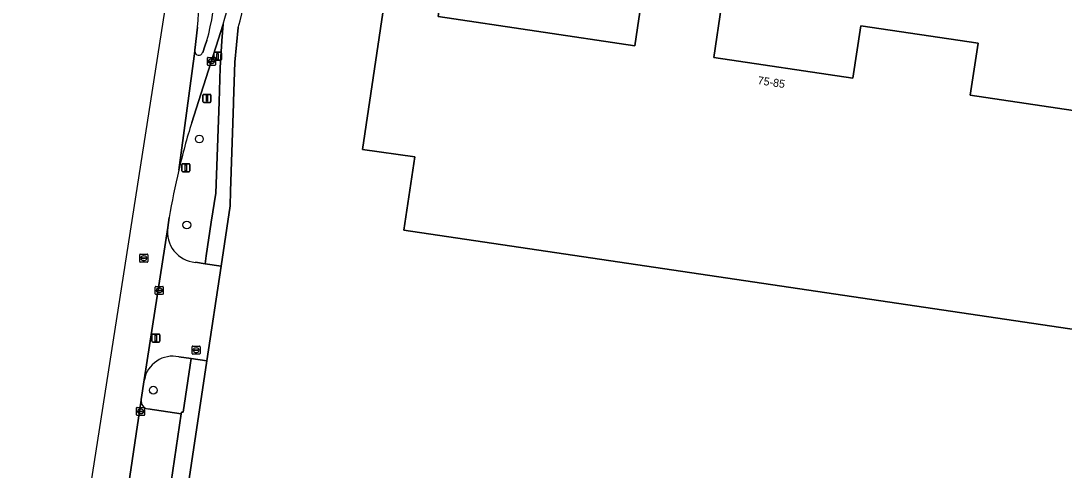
# Model space of a CAD drawing. Extents: x 163683 to 164494, y 382709 to 383872.
# Drawn here: x 163689.1 to 163819.5, y 382873.3 to 382929.4 of the extents above; entities that cross this region are included whole.
import ezdxf

# ---------------------------------------------------------------- set-up
doc = ezdxf.new("R2010")
doc.units = 0
for name, color, linetype in [('IMGEO_Boom', 7, 'Continuous'), ('IMGEO_Brandkraan', 7, 'Continuous'), ('IMGEO_Erf', 7, 'Continuous'), ('IMGEO_Fietspad_gesloten', 7, 'Continuous'), ('IMGEO_Groenvoorziening', 7, 'Continuous'), ('IMGEO_Kolk', 7, 'Continuous'), ('IMGEO_Lichtmast', 7, 'Continuous'), ('IMGEO_Pand', 7, 'Continuous'), ('IMGEO_Pand_nummerreeks', 7, 'Continuous'), ('IMGEO_Parkeervlak_open', 7, 'Continuous'), ('IMGEO_Rijbaan_lokaal_gesloten', 7, 'Continuous'), ('IMGEO_Rijbaan_lokaal_open', 7, 'Continuous'), ('IMGEO_Rioolput', 7, 'Continuous'), ('IMGEO_Verkeersbordpaal', 7, 'Continuous'), ('IMGEO_Verkeerseiland_gesloten', 7, 'Continuous'), ('IMGEO_Voetpad_open', 7, 'Continuous')]:
    doc.layers.add(name, color=color, linetype=linetype)

msp = doc.modelspace()

# ---------------------------------------------------------------- linework, layer by layer
at = {"layer": 'IMGEO_Boom'}
for centre in [(163711.43, 382914.65), (163709.86, 382903.91), (163705.67, 382883.27)]:
    msp.add_circle(centre, 0.489, dxfattribs=at)
at = {"layer": 'IMGEO_Brandkraan'}
for p, q in [((163710.52, 382887.85), (163710.52, 382888.7)), ((163710.6, 382888.77), (163711.45, 382888.77)), ((163710.78, 382888.27), (163710.78, 382888.28)), ((163710.82, 382888.32), (163711.22, 382888.32)), ((163711.22, 382888.23), (163710.82, 382888.23)), ((163711.01, 382888.55), (163711.04, 382888.55)), ((163711.27, 382888.28), (163711.27, 382888.27)), ((163711.52, 382888.7), (163711.52, 382887.85)), ((163711.45, 382887.77), (163710.6, 382887.77)), ((163711.03, 382887.99), (163711.01, 382887.99))]:
    msp.add_line(p, q, dxfattribs=at)
for points in [[(163710.52, 382887.85), (163710.52, 382888.7)], [(163710.6, 382888.77), (163711.45, 382888.77)], [(163711.52, 382888.7), (163711.52, 382887.85)], [(163711.45, 382887.77), (163710.6, 382887.77)]]:
    msp.add_lwpolyline(points, dxfattribs=at)
for centre, radius, start, end in [((163710.6, 382888.7), 0.0765, 91.552, 178.448), ((163710.6, 382888.7), 0.0765, 91.552, 178.448), ((163710.82, 382888.28), 0.0403, 85.8775, 175.7526), ((163710.82, 382888.27), 0.0366, 178.938, 274.7102), ((163711.23, 382888.28), 0.0386, 1.7309, 96.639), ((163711.22, 382888.27), 0.043, 264.8664, 352.4533), ((163711.45, 382888.7), 0.0765, 1.552, 88.448), ((163711.45, 382888.7), 0.0765, 1.552, 88.448), ((163710.6, 382887.85), 0.0765, 181.552, 268.448), ((163710.6, 382887.85), 0.0765, 181.552, 268.448), ((163711.45, 382887.85), 0.0765, 271.552, 358.448), ((163711.45, 382887.85), 0.0765, 271.552, 358.448)]:
    msp.add_arc(centre, radius, start, end, dxfattribs=at)
for centre, major_axis, ratio, start_param, end_param in [((163711.01, 382888.27), (-0.387, 0.002), 0.722429, 4.712389, 7.853982), ((163711.03, 382888.27), (-0.39, 0.002), 0.717154, 1.570796, 4.712389)]:
    msp.add_ellipse(centre, major_axis=major_axis, ratio=ratio, start_param=start_param, end_param=end_param, dxfattribs=at)
at = {"layer": 'IMGEO_Erf'}
msp.add_lwpolyline([(163736.99, 382903.28), (163738.35, 382912.41), (163731.83, 382913.36), (163735.4, 382937.47), (163742.24, 382936.45), (163741.27, 382929.95), (163765.85, 382926.28), (163766.79, 382932.79), (163776.69, 382931.33), (163775.73, 382924.84), (163793.1, 382922.27), (163794.07, 382928.78), (163808.75, 382926.61), (163807.75, 382920.14), (163827.59, 382917.18), (163823.27, 382890.49)], close=True, dxfattribs=at)
msp.add_lwpolyline([(163716.26, 382928.59), (163715.87, 382924.25), (163715.7, 382919.33), (163715.68, 382919.07), (163715.32, 382908.12), (163715.29, 382906.31), (163714.15, 382898.76), (163712.37, 382886.94), (163706.6, 382848.57)], dxfattribs=at)
msp.add_arc((163691.55, 382936.33), 25.9, 342.6004, 13.758, dxfattribs=at)
at = {"layer": 'IMGEO_Fietspad_gesloten'}
for points in [[(163710.48, 382916.71), (163711.02, 382918.4), (163714.4, 382929)], [(163712.37, 382926.95), (163712.13, 382926.23), (163711.84, 382925.44)], [(163710.86, 382925.62), (163708.86, 382910.77)]]:
    msp.add_lwpolyline(points, dxfattribs=at)
for centre, radius, start, end in [((163681.55, 382935.35), 31.95, 344.7481, 10.2942), ((163692.53, 382936.14), 23.01, 341.9253, 12.1861), ((163711.36, 382925.61), 0.504, 179.2193, 340.1297), ((163797.79, 382889.75), 91.39, 162.8411, 166.7041)]:
    msp.add_arc(centre, radius, start, end, dxfattribs=at)
at = {"layer": 'IMGEO_Groenvoorziening'}
for points in [[(163713.88, 382919.3), (163714.03, 382923.54), (163714.22, 382926.92), (163714.4, 382929), (163711.02, 382918.4), (163710.48, 382916.71)], [(163710.93, 382899.25), (163712.17, 382899.06), (163712.29, 382900.07), (163712.91, 382904.25), (163713.49, 382907.9), (163713.88, 382919.3)], [(163707.66, 382904.83), (163707.47, 382903.6)], [(163710.27, 382886.41), (163710.4, 382887.22), (163708.87, 382887.44)], [(163704.97, 382880.96), (163709.17, 382880.33), (163709.2, 382880.53), (163709.39, 382880.51), (163710.27, 382886.41)], [(163704.55, 382884.57), (163704.17, 382882.09), (163704.17, 382882.04)]]:
    msp.add_lwpolyline(points, dxfattribs=at)
for centre, radius, start, end in [((163797.79, 382889.75), 91.39, 162.8411, 166.7041), ((163798.01, 382889.74), 91.6, 166.7299, 170.5166), ((163711.24, 382903.04), 3.81, 171.5869, 265.2626), ((163708.09, 382883.93), 3.59, 77.5502, 169.7809), ((163705.11, 382881.9), 0.954, 171.7213, 261.4226)]:
    msp.add_arc(centre, radius, start, end, dxfattribs=at)
at = {"layer": 'IMGEO_Kolk'}
for p, q in [((163712.43, 382923.92), (163712.43, 382924.78)), ((163712.5, 382924.85), (163713.36, 382924.85)), ((163713.43, 382924.78), (163713.43, 382923.92)), ((163713.36, 382923.85), (163712.5, 382923.85)), ((163712.69, 382924.34), (163712.69, 382924.36)), ((163712.73, 382924.39), (163713.13, 382924.39)), ((163713.13, 382924.31), (163712.73, 382924.31)), ((163712.94, 382924.07), (163712.91, 382924.07)), ((163712.92, 382924.63), (163712.94, 382924.63)), ((163713.17, 382924.36), (163713.17, 382924.34)), ((163705.92, 382895.31), (163705.92, 382896.16)), ((163705.99, 382896.24), (163706.84, 382896.24)), ((163706.92, 382896.16), (163706.92, 382895.31)), ((163706.84, 382895.24), (163705.99, 382895.24)), ((163706.18, 382895.73), (163706.18, 382895.74)), ((163706.22, 382895.78), (163706.62, 382895.78)), ((163706.61, 382895.69), (163706.22, 382895.69)), ((163706.43, 382895.46), (163706.4, 382895.46)), ((163706.41, 382896.02), (163706.43, 382896.02)), ((163706.66, 382895.74), (163706.66, 382895.73)), ((163703.58, 382880.2), (163703.58, 382881.05)), ((163703.66, 382881.12), (163704.51, 382881.12)), ((163703.84, 382880.62), (163703.84, 382880.63)), ((163703.88, 382880.67), (163704.28, 382880.67)), ((163704.28, 382880.58), (163703.88, 382880.58)), ((163704.07, 382880.9), (163704.09, 382880.9)), ((163704.32, 382880.63), (163704.32, 382880.62)), ((163704.58, 382881.05), (163704.58, 382880.2)), ((163704.51, 382880.12), (163703.66, 382880.12)), ((163704.09, 382880.34), (163704.07, 382880.34))]:
    msp.add_line(p, q, dxfattribs=at)
for points in [[(163712.43, 382923.92), (163712.43, 382924.78)], [(163712.5, 382924.85), (163713.36, 382924.85)], [(163713.43, 382924.78), (163713.43, 382923.92)], [(163713.36, 382923.85), (163712.5, 382923.85)], [(163705.92, 382895.31), (163705.92, 382896.16)], [(163705.99, 382896.24), (163706.84, 382896.24)], [(163706.92, 382896.16), (163706.92, 382895.31)], [(163706.84, 382895.24), (163705.99, 382895.24)], [(163703.58, 382880.2), (163703.58, 382881.05)], [(163703.66, 382881.12), (163704.51, 382881.12)], [(163704.58, 382881.05), (163704.58, 382880.2)], [(163704.51, 382880.12), (163703.66, 382880.12)]]:
    msp.add_lwpolyline(points, dxfattribs=at)
for centre, radius, start, end in [((163712.51, 382924.77), 0.0765, 91.552, 178.448), ((163712.51, 382924.77), 0.0765, 91.552, 178.448), ((163713.35, 382924.77), 0.0765, 1.552, 88.448), ((163713.35, 382924.77), 0.0765, 1.552, 88.448), ((163712.51, 382923.93), 0.0765, 181.552, 268.448), ((163712.51, 382923.93), 0.0765, 181.552, 268.448), ((163712.73, 382924.35), 0.0403, 85.8775, 175.7526), ((163712.72, 382924.34), 0.0366, 178.938, 274.7102), ((163713.13, 382924.35), 0.0386, 1.7309, 96.639), ((163713.13, 382924.35), 0.043, 264.8664, 352.4533), ((163713.35, 382923.93), 0.0765, 271.552, 358.448), ((163713.35, 382923.93), 0.0765, 271.552, 358.448), ((163705.99, 382896.16), 0.0765, 91.552, 178.448), ((163705.99, 382896.16), 0.0765, 91.552, 178.448), ((163706.84, 382896.16), 0.0765, 1.552, 88.448), ((163706.84, 382896.16), 0.0765, 1.552, 88.448), ((163705.99, 382895.31), 0.0765, 181.552, 268.448), ((163705.99, 382895.31), 0.0765, 181.552, 268.448), ((163706.22, 382895.74), 0.0403, 85.8775, 175.7526), ((163706.21, 382895.73), 0.0366, 178.938, 274.7102), ((163706.62, 382895.74), 0.043, 264.8664, 352.4533), ((163706.62, 382895.74), 0.0386, 1.7309, 96.639), ((163706.84, 382895.31), 0.0765, 271.552, 358.448), ((163706.84, 382895.31), 0.0765, 271.552, 358.448), ((163703.66, 382881.05), 0.0765, 91.552, 178.448), ((163703.66, 382881.05), 0.0765, 91.552, 178.448), ((163703.88, 382880.63), 0.0403, 85.8775, 175.7526), ((163703.88, 382880.62), 0.0366, 178.938, 274.7102), ((163704.29, 382880.63), 0.0386, 1.7309, 96.639), ((163704.28, 382880.62), 0.043, 264.8664, 352.4533), ((163704.51, 382881.05), 0.0765, 1.552, 88.448), ((163704.51, 382881.05), 0.0765, 1.552, 88.448), ((163703.66, 382880.2), 0.0765, 181.552, 268.448), ((163703.66, 382880.2), 0.0765, 181.552, 268.448), ((163704.51, 382880.2), 0.0765, 271.552, 358.448), ((163704.51, 382880.2), 0.0765, 271.552, 358.448)]:
    msp.add_arc(centre, radius, start, end, dxfattribs=at)
for centre, major_axis, ratio, start_param, end_param in [((163712.92, 382924.35), (-0.387, 0.002), 0.722429, 4.712389, 7.853982), ((163712.94, 382924.35), (-0.39, 0.002), 0.717154, 1.570796, 4.712389), ((163706.4, 382895.74), (-0.387, 0.002), 0.722429, 4.712389, 7.853982), ((163706.43, 382895.74), (-0.39, 0.002), 0.717154, 1.570796, 4.712389), ((163704.07, 382880.62), (-0.387, 0.002), 0.722429, 4.712389, 7.853982), ((163704.09, 382880.62), (-0.39, 0.002), 0.717154, 1.570796, 4.712389)]:
    msp.add_ellipse(centre, major_axis=major_axis, ratio=ratio, start_param=start_param, end_param=end_param, dxfattribs=at)
at = {"layer": 'IMGEO_Lichtmast'}
for p, q in [((163713.22, 382924.58), (163713.22, 382925.38)), ((163713.22, 382925.38), (163713.22, 382924.58)), ((163713.32, 382925.48), (163714.1, 382925.48)), ((163714.1, 382925.48), (163713.32, 382925.48)), ((163714.2, 382925.38), (163714.2, 382924.58)), ((163714.2, 382924.58), (163714.2, 382925.38)), ((163714.1, 382924.48), (163713.32, 382924.48)), ((163713.32, 382924.48), (163714.1, 382924.48)), ((163705.5, 382889.38), (163705.5, 382890.18)), ((163705.5, 382890.18), (163705.5, 382889.38)), ((163705.6, 382890.28), (163706.39, 382890.28)), ((163706.39, 382890.28), (163705.6, 382890.28)), ((163706.49, 382890.18), (163706.49, 382889.38)), ((163706.49, 382889.38), (163706.49, 382890.18)), ((163706.39, 382889.28), (163705.6, 382889.28)), ((163705.6, 382889.28), (163706.39, 382889.28))]:
    msp.add_line(p, q, dxfattribs=at)
for points in [[(163713.63, 382925.35), (163713.79, 382925.35), (163713.79, 382924.6), (163713.63, 382924.6), (163713.63, 382925.35)], [(163705.92, 382890.16), (163706.07, 382890.16), (163706.07, 382889.41), (163705.92, 382889.41), (163705.92, 382890.16)]]:
    msp.add_lwpolyline(points, dxfattribs=at)
for centre, start, end in [((163713.32, 382925.38), 90, 180), ((163713.32, 382925.38), 90, 180), ((163714.1, 382925.38), 0, 90), ((163714.1, 382925.38), 360, 90), ((163713.32, 382924.58), 180, 270), ((163713.32, 382924.58), 180, 270), ((163714.1, 382924.58), 270, 0), ((163714.1, 382924.58), 270, 0), ((163705.6, 382890.18), 90, 180), ((163705.6, 382890.18), 90, 180), ((163706.39, 382890.18), 0, 90), ((163706.39, 382890.18), 360, 90), ((163705.6, 382889.38), 180, 270), ((163705.6, 382889.38), 180, 270), ((163706.39, 382889.38), 270, 0), ((163706.39, 382889.38), 270, 0)]:
    msp.add_arc(centre, 0.1, start, end, dxfattribs=at)
at = {"layer": 'IMGEO_Pand'}
msp.add_lwpolyline([(163827.59, 382917.18), (163807.75, 382920.14), (163808.75, 382926.61), (163794.07, 382928.78), (163793.1, 382922.27), (163775.73, 382924.84), (163776.69, 382931.33), (163766.79, 382932.79), (163765.85, 382926.28), (163741.27, 382929.95), (163742.24, 382936.45), (163735.4, 382937.47), (163731.83, 382913.36), (163738.35, 382912.41), (163736.99, 382903.28), (163823.27, 382890.49)], close=True, dxfattribs=at)
at = {"layer": 'IMGEO_Parkeervlak_open'}
for points in [[(163704.17, 382882.04), (163702.39, 382870.25)], [(163709.17, 382880.33), (163704.97, 382880.96)], [(163703.49, 382871.06), (163707.68, 382870.42), (163709.17, 382880.33)]]:
    msp.add_lwpolyline(points, dxfattribs=at)
msp.add_arc((163705.11, 382881.9), 0.954, 171.7213, 261.4226, dxfattribs=at)
at = {"layer": 'IMGEO_Rijbaan_lokaal_gesloten'}
for points in [[(163709.59, 382946.91), (163689.12, 382815.7)], [(163708.86, 382910.77), (163710.86, 382925.62), (163710.88, 382925.74), (163711.19, 382928.64)], [(163689.12, 382815.7), (163694.05, 382814.99), (163694.29, 382816.66), (163694.31, 382816.78), (163695.29, 382823.35), (163695.78, 382826.43), (163697.54, 382837.95), (163697.55, 382838.05), (163697.71, 382839.08), (163699.68, 382852.28), (163699.68, 382852.31), (163699.88, 382853.55), (163700.16, 382855.35), (163701.49, 382864.27), (163702.39, 382870.25), (163704.17, 382882.04), (163704.17, 382882.09), (163704.55, 382884.57), (163707.47, 382903.6), (163707.66, 382904.83)]]:
    msp.add_lwpolyline(points, dxfattribs=at)
for centre, radius, start, end in [((163663.64, 382933.61), 47.8, 354.0355, 10.1), ((163798.01, 382889.74), 91.6, 166.7299, 170.5166)]:
    msp.add_arc(centre, radius, start, end, dxfattribs=at)
at = {"layer": 'IMGEO_Rijbaan_lokaal_open'}
for points in [[(163707.47, 382903.6), (163704.55, 382884.57)], [(163708.87, 382887.44), (163710.4, 382887.22), (163712.37, 382886.94), (163714.15, 382898.76)], [(163714.15, 382898.76), (163712.17, 382899.06), (163710.93, 382899.25)]]:
    msp.add_lwpolyline(points, dxfattribs=at)
for centre, radius, start, end in [((163711.24, 382903.04), 3.81, 171.5869, 265.2626), ((163708.09, 382883.93), 3.59, 77.5502, 169.7809)]:
    msp.add_arc(centre, radius, start, end, dxfattribs=at)
at = {"layer": 'IMGEO_Rioolput'}
for p, q in [((163703.98, 382899.33), (163703.98, 382900.19)), ((163704.05, 382900.26), (163704.9, 382900.26)), ((163704.47, 382900.04), (163704.49, 382900.04)), ((163704.98, 382900.19), (163704.98, 382899.33)), ((163704.9, 382899.26), (163704.05, 382899.26)), ((163704.24, 382899.75), (163704.24, 382899.77)), ((163704.28, 382899.8), (163704.68, 382899.8)), ((163704.67, 382899.72), (163704.28, 382899.72)), ((163704.49, 382899.48), (163704.46, 382899.48)), ((163704.72, 382899.77), (163704.72, 382899.75))]:
    msp.add_line(p, q, dxfattribs=at)
for points in [[(163703.98, 382899.33), (163703.98, 382900.19)], [(163704.05, 382900.26), (163704.9, 382900.26)], [(163704.98, 382900.19), (163704.98, 382899.33)], [(163704.9, 382899.26), (163704.05, 382899.26)]]:
    msp.add_lwpolyline(points, dxfattribs=at)
for centre, radius, start, end in [((163704.05, 382900.19), 0.0765, 91.552, 178.448), ((163704.05, 382900.19), 0.0765, 91.552, 178.448), ((163704.9, 382900.19), 0.0765, 1.552, 88.448), ((163704.9, 382900.19), 0.0765, 1.552, 88.448), ((163704.05, 382899.34), 0.0765, 181.552, 268.448), ((163704.05, 382899.34), 0.0765, 181.552, 268.448), ((163704.28, 382899.76), 0.0403, 85.8775, 175.7526), ((163704.27, 382899.75), 0.0366, 178.938, 274.7102), ((163704.68, 382899.76), 0.043, 264.8664, 352.4533), ((163704.68, 382899.77), 0.0386, 1.7309, 96.639), ((163704.9, 382899.34), 0.0765, 271.552, 358.448), ((163704.9, 382899.34), 0.0765, 271.552, 358.448)]:
    msp.add_arc(centre, radius, start, end, dxfattribs=at)
for centre, major_axis, ratio, start_param, end_param in [((163704.46, 382899.76), (-0.387, 0.002), 0.722429, 4.712389, 7.853982), ((163704.49, 382899.76), (-0.39, 0.002), 0.717154, 1.570796, 4.712389)]:
    msp.add_ellipse(centre, major_axis=major_axis, ratio=ratio, start_param=start_param, end_param=end_param, dxfattribs=at)
at = {"layer": 'IMGEO_Verkeersbordpaal'}
for p, q in [((163711.88, 382919.33), (163711.88, 382920.13)), ((163711.88, 382920.13), (163711.88, 382919.33)), ((163711.98, 382920.23), (163712.77, 382920.23)), ((163712.77, 382920.23), (163711.98, 382920.23)), ((163712.87, 382920.13), (163712.87, 382919.33)), ((163712.87, 382919.33), (163712.87, 382920.13)), ((163712.77, 382919.23), (163711.98, 382919.23)), ((163711.98, 382919.23), (163712.77, 382919.23)), ((163709.25, 382910.66), (163709.25, 382911.46)), ((163709.25, 382911.46), (163709.25, 382910.66)), ((163709.35, 382911.56), (163710.14, 382911.56)), ((163710.14, 382911.56), (163709.35, 382911.56)), ((163710.14, 382910.56), (163709.35, 382910.56)), ((163709.35, 382910.56), (163710.14, 382910.56)), ((163710.24, 382911.46), (163710.24, 382910.66)), ((163710.24, 382910.66), (163710.24, 382911.46))]:
    msp.add_line(p, q, dxfattribs=at)
for points in [[(163712.3, 382920.11), (163712.45, 382920.11), (163712.45, 382919.36), (163712.3, 382919.36), (163712.3, 382920.11)], [(163709.67, 382911.43), (163709.82, 382911.43), (163709.82, 382910.68), (163709.67, 382910.68), (163709.67, 382911.43)]]:
    msp.add_lwpolyline(points, dxfattribs=at)
for centre, start, end in [((163711.98, 382920.13), 90, 180), ((163711.98, 382920.13), 90, 180), ((163712.77, 382920.13), 0, 90), ((163712.77, 382920.13), 360, 90), ((163711.98, 382919.33), 180, 270), ((163711.98, 382919.33), 180, 270), ((163712.77, 382919.33), 270, 0), ((163712.77, 382919.33), 270, 0), ((163709.35, 382911.46), 90, 180), ((163709.35, 382911.46), 90, 180), ((163709.35, 382910.66), 180, 270), ((163709.35, 382910.66), 180, 270), ((163710.14, 382911.46), 0, 90), ((163710.14, 382911.46), 360, 90), ((163710.14, 382910.66), 270, 0), ((163710.14, 382910.66), 270, 0)]:
    msp.add_arc(centre, 0.1, start, end, dxfattribs=at)
at = {"layer": 'IMGEO_Verkeerseiland_gesloten'}
for points in [[(163711.19, 382928.64), (163710.88, 382925.74), (163710.86, 382925.62)], [(163711.84, 382925.44), (163712.13, 382926.23), (163712.37, 382926.95)]]:
    msp.add_lwpolyline(points, dxfattribs=at)
for centre, radius, start, end in [((163663.64, 382933.61), 47.8, 354.0355, 10.1), ((163681.55, 382935.35), 31.95, 344.7481, 10.2942), ((163711.36, 382925.61), 0.504, 179.2193, 340.1297)]:
    msp.add_arc(centre, radius, start, end, dxfattribs=at)
at = {"layer": 'IMGEO_Voetpad_open'}
for points in [[(163714.4, 382929), (163714.22, 382926.92), (163714.03, 382923.54), (163713.88, 382919.3), (163713.49, 382907.9), (163712.91, 382904.25), (163712.29, 382900.07), (163712.17, 382899.06), (163714.15, 382898.76), (163715.29, 382906.31), (163715.32, 382908.12), (163715.68, 382919.07), (163715.7, 382919.33), (163715.87, 382924.25), (163716.26, 382928.59)], [(163712.37, 382886.94), (163710.4, 382887.22), (163710.27, 382886.41), (163709.39, 382880.51), (163709.2, 382880.53), (163709.17, 382880.33), (163707.68, 382870.42), (163707.67, 382870.17), (163707.83, 382870.14), (163706.85, 382863.43), (163701.49, 382864.27), (163700.16, 382855.35), (163705.48, 382854.5), (163704.94, 382850.81), (163704.72, 382850.81), (163704.71, 382850.64), (163701.49, 382851.11), (163700.52, 382851.27)], [(163703.39, 382849.12), (163706.6, 382848.57), (163712.37, 382886.94)]]:
    msp.add_lwpolyline(points, dxfattribs=at)
for centre, radius, start, end in [((163691.55, 382936.33), 25.9, 342.6004, 13.758), ((163692.53, 382936.14), 23.01, 341.9253, 12.1861)]:
    msp.add_arc(centre, radius, start, end, dxfattribs=at)

# ---------------------------------------------------------------- texts
at = {"layer": 'IMGEO_Pand_nummerreeks'}
msp.add_text('75-85', height=1, rotation=351.5661, dxfattribs=at).set_placement((163781.14, 382921.51))

doc.saveas('drawing.dxf')
